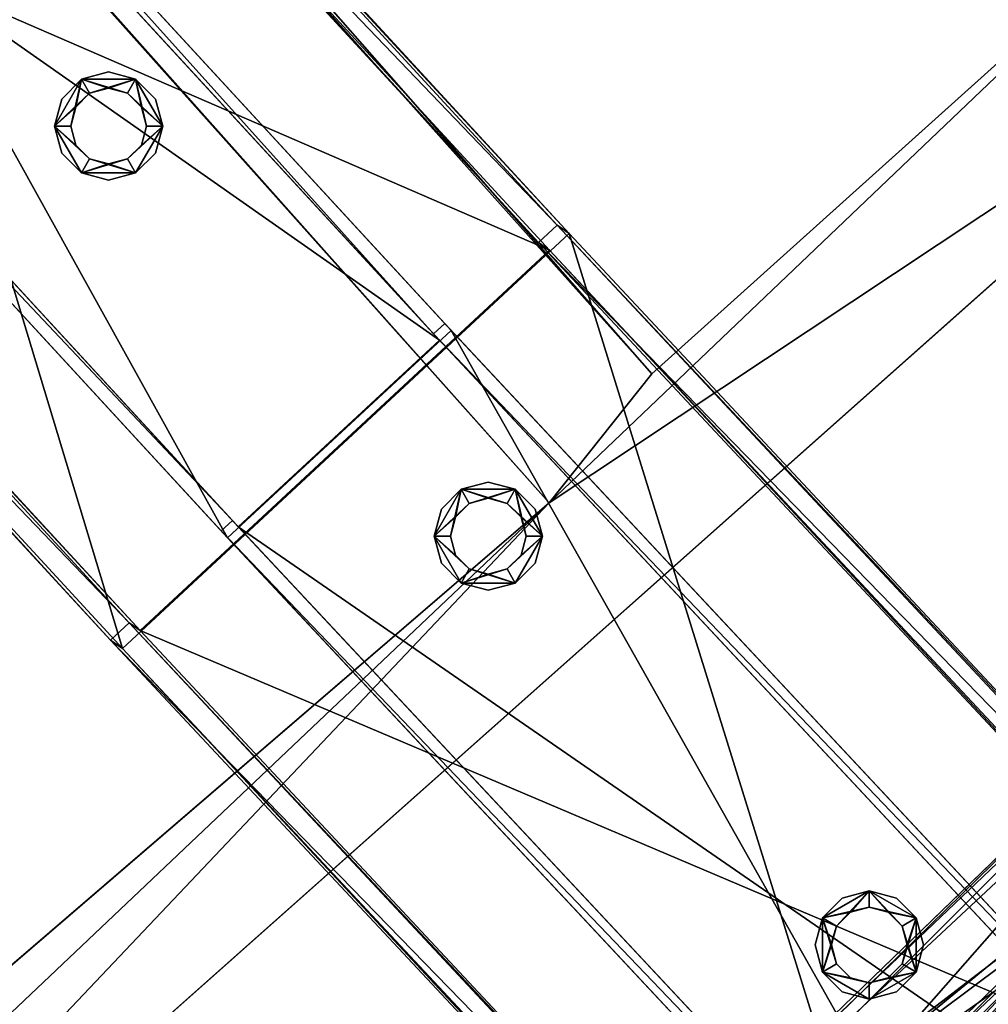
# Model space of a CAD drawing. Header units: millimetres. Extents: x 93711086 to 93775423, y 1247239064 to 1247319365.
# Tile 542 of 656: x 93732362 to 93732553, y 1247291342 to 1247291536. Entities that reach past the tile are written whole.
import ezdxf

# ---------------------------------------------------------------- set-up
doc = ezdxf.new("R2010")
doc.units = ezdxf.units.MM
for name, color, linetype in [('84861000_boltegruppe', 7, 'Continuous'), ('87214000_bybrurekkver', 7, 'Continuous'), ('BEAM', 7, 'Continuous'), ('CONCRETE_ITEM', 7, 'Continuous'), ('S84861000_boltegruppe', 7, 'Continuous')]:
    doc.layers.add(name, color=color, linetype=linetype)

# ---------------------------------------------------------------- blocks, each defined once
blk = doc.blocks.new('15e559d2-59c4-40a1-8e6d-a9da91616b05')
at = {"color": 0, "transparency": 16777216}
mesh = blk.add_polyface(dxfattribs=at)
corners = [(93732402.79, 1247290959.39, 3988.8), (93732402.79, 1247290959.39, 4305.53), (93730959.56, 1247289572.89, 3633.7), (93730959.56, 1247289572.89, 3316.97), (93720519.88, 1247305091.11, 5616.56), (93732598.17, 1247291566.31, 4023.22), (93720298.97, 1247305338.46, 5063.47), (93732619.56, 1247291542.36, 4593.19), (93720317.37, 1247305317.87, 5553.56), (93732199.19, 1247291187.37, 4322.75), (93720106.24, 1247304728.57, 5525.84), (93719899.99, 1247304959.53, 5363), (93732205.93, 1247291179.82, 4502.46), (93719903.74, 1247304955.33, 5462.84), (93720167.22, 1247305212.77, 5169.74), (93732187.34, 1247291200.64, 4007.02), (93718371.43, 1247303668.57, 4381.66), (93732466.42, 1247291440.62, 4129.5), (93732486.67, 1247291465.98, 4033.21), (93720187.47, 1247305238.13, 5073.46), (93732260.76, 1247291223.51, 4572.35), (93720161.08, 1247304772.26, 5595.73), (93719958.57, 1247304999.02, 5532.73), (93718383.28, 1247303655.3, 4697.39)]
mesh.append_faces([[corners[k] for k in face] for face in [(0, 1, 2, 0), (2, 3, 0, 2), (4, 5, 6, 4), (4, 7, 5, 4), (6, 8, 4, 6), (9, 10, 11, 9), (10, 9, 12, 10), (13, 11, 10, 13), (3, 14, 15, 3), (3, 16, 14, 3), (17, 15, 14, 17), (15, 0, 3, 15), (18, 17, 19, 18), (14, 19, 17, 14), (5, 18, 6, 5), (19, 6, 18, 19), (20, 7, 4, 20), (4, 21, 20, 4), (12, 20, 21, 12), (21, 10, 12, 21), (22, 21, 4, 22), (4, 8, 22, 4), (10, 21, 13, 10), (22, 13, 21, 22), (2, 9, 23, 2), (9, 2, 1, 9), (11, 23, 9, 11), (23, 14, 16, 23), (13, 8, 11, 13), (8, 13, 22, 8), (23, 11, 14, 23), (14, 8, 6, 14), (8, 14, 11, 8), (6, 19, 14, 6), (20, 12, 9, 20), (20, 17, 7, 20), (17, 20, 9, 17), (5, 7, 17, 5), (15, 17, 9, 15), (18, 5, 17, 18), (3, 2, 16, 3), (23, 16, 2, 23), (0, 15, 1, 0), (9, 1, 15, 9)]], dxfattribs={"color": 0})
blk = doc.blocks.new('5bbbe152-908d-476c-86af-f8c3bda7d93c')
at = {"color": 0, "transparency": 16777216}
mesh = blk.add_polyface(dxfattribs=at)
corners = [(93732552.16, 1247291230.4, 5643.09), (93732470.37, 1247291493.61, 5652.86), (93732382.45, 1247291411.95, 5654.08), (93732639.45, 1247291312.74, 5641.9), (93732637.29, 1247291314.16, 5581.96), (93732468.04, 1247291495.23, 5592.92), (93732633.65, 1247291310.73, 5582.01), (93732464.37, 1247291491.82, 5592.97), (93732635.63, 1247291309.43, 5636.96), (93732466.52, 1247291490.34, 5647.91), (93732385.92, 1247291415.49, 5649.04), (93732553.64, 1247291235.26, 5583.09), (93732380.12, 1247291413.57, 5594.15), (93732383.78, 1247291416.97, 5594.1), (93732302.66, 1247291675.69, 5664.81), (93732214.1, 1247291594.73, 5666.08), (93732300.14, 1247291677.51, 5604.89), (93732296.45, 1247291674.13, 5604.95), (93732298.76, 1247291672.47, 5659.87), (93732217.58, 1247291598.26, 5661.04), (93732215.27, 1247291599.92, 5606.11), (93732211.58, 1247291596.54, 5606.16), (93731970.08, 1247292043.07, 5691.08), (93731880.9, 1247291962.79, 5692.4), (93731967.4, 1247292045.06, 5631.17), (93731963.68, 1247292041.72, 5631.23), (93731966.14, 1247292039.89, 5686.14), (93731884.39, 1247291966.3, 5687.35), (93731881.93, 1247291968.13, 5632.44), (93731878.21, 1247291964.79, 5632.49), (93720601.83, 1247304775.64, 6654.05), (93720512.37, 1247304695.67, 6655.39), (93720599.08, 1247304777.72, 6594.15), (93720595.35, 1247304774.38, 6594.2), (93720597.87, 1247304772.48, 6649.11), (93720515.87, 1247304699.17, 6650.34), (93720513.35, 1247304701.07, 6595.43), (93720509.62, 1247304697.74, 6595.49)]
mesh.append_faces([[corners[k] for k in face] for face in [(0, 1, 2, 0), (3, 5, 1, 3), (4, 7, 5, 4), (6, 9, 7, 6), (8, 10, 9, 8), (11, 12, 13, 11), (2, 14, 15, 2), (1, 16, 14, 1), (5, 17, 16, 5), (7, 18, 17, 7), (9, 19, 18, 9), (10, 20, 19, 10), (13, 21, 20, 13), (12, 15, 21, 12), (15, 22, 23, 15), (14, 24, 22, 14), (16, 25, 24, 16), (17, 26, 25, 17), (18, 27, 26, 18), (19, 28, 27, 19), (20, 29, 28, 20), (21, 23, 29, 21), (23, 30, 31, 23), (22, 32, 30, 22), (24, 33, 32, 24), (25, 34, 33, 25), (26, 35, 34, 26), (27, 36, 35, 27), (28, 37, 36, 28), (29, 31, 37, 29)]], dxfattribs={"vtx0": -1, "color": 0})
mesh.append_faces([[corners[k] for k in face] for face in [(30, 33, 34, 30), (35, 37, 31, 35)]], dxfattribs={"vtx0": -1, "vtx2": -1, "vtx3": -1, "color": 0})
mesh.append_faces([[corners[k] for k in face] for face in [(31, 30, 34, 31), (34, 35, 31, 34)]], dxfattribs={"vtx1": -1, "vtx2": -1, "vtx3": -1, "color": 0})
mesh.append_faces([[corners[k] for k in face] for face in [(3, 4, 5, 3), (4, 6, 7, 4), (6, 8, 9, 6), (2, 1, 14, 2), (1, 5, 16, 1), (5, 7, 17, 5), (7, 9, 18, 7), (9, 10, 19, 9), (10, 13, 20, 10), (13, 12, 21, 13), (12, 2, 15, 12), (15, 14, 22, 15), (14, 16, 24, 14), (16, 17, 25, 16), (17, 18, 26, 17), (18, 19, 27, 18), (19, 20, 28, 19), (20, 21, 29, 20), (21, 15, 23, 21), (23, 22, 30, 23), (22, 24, 32, 22), (24, 25, 33, 24), (25, 26, 34, 25), (26, 27, 35, 26), (27, 28, 36, 27), (28, 29, 37, 28), (29, 23, 31, 29), (30, 32, 33, 30), (35, 36, 37, 35)]], dxfattribs={"vtx2": -1, "vtx3": -1, "color": 0})
mesh = blk.add_polyface(dxfattribs=at)
corners = [(93733951.17, 1247289804.46, 5581.33), (93733332.72, 1247290596.98, 5607.56), (93733247.34, 1247290512.67, 5608.64), (93734036.43, 1247289888.89, 5580.25), (93733331.1, 1247290597.85, 5547.58), (93734034.85, 1247289889.73, 5520.28), (93733327.54, 1247290594.33, 5547.63), (93734031.29, 1247289886.21, 5520.32), (93733329.03, 1247290593.54, 5602.6), (93734032.75, 1247289885.44, 5575.3), (93733250.76, 1247290516.25, 5603.6), (93733249.27, 1247290517.05, 5548.63), (93733954.59, 1247289808.05, 5576.29), (93733952.77, 1247289809.18, 5521.33), (93733245.72, 1247290513.53, 5548.67), (93733949.23, 1247289805.65, 5521.37), (93732983.73, 1247290953.05, 5623.11), (93732897.71, 1247290869.38, 5624.23), (93732981.93, 1247290954.1, 5563.15), (93732978.35, 1247290950.62, 5563.19), (93732979.99, 1247290949.65, 5618.16), (93732901.15, 1247290872.96, 5619.18), (93732899.5, 1247290873.92, 5564.22), (93732895.91, 1247290870.43, 5564.26), (93732810.92, 1247291132.29, 5632.01), (93732724.26, 1247291049.29, 5633.16), (93732808.94, 1247291133.53, 5572.05), (93732805.33, 1247291130.07, 5572.1), (93732807.14, 1247291128.93, 5627.06), (93732727.71, 1247291052.85, 5628.11), (93732725.89, 1247291053.98, 5573.15), (93732722.28, 1247291050.52, 5573.2), (93732639.45, 1247291312.74, 5641.9), (93732552.16, 1247291230.4, 5643.09), (93732637.29, 1247291314.16, 5581.96), (93732633.65, 1247291310.73, 5582.01), (93732635.63, 1247291309.43, 5636.96), (93732555.62, 1247291233.95, 5638.04), (93732553.64, 1247291235.26, 5583.09), (93732550, 1247291231.83, 5583.14), (93732470.37, 1247291493.61, 5652.86), (93732385.92, 1247291415.49, 5649.04), (93732383.78, 1247291416.97, 5594.1), (93732380.12, 1247291413.57, 5594.15), (93732382.45, 1247291411.95, 5654.08)]
mesh.append_faces([[corners[k] for k in face] for face in [(0, 1, 2, 0), (3, 4, 1, 3), (5, 6, 4, 5), (7, 8, 6, 7), (9, 10, 8, 9), (13, 14, 11, 13), (2, 16, 17, 2), (1, 18, 16, 1), (4, 19, 18, 4), (6, 20, 19, 6), (8, 21, 20, 8), (10, 22, 21, 10), (11, 23, 22, 11), (14, 17, 23, 14), (17, 24, 25, 17), (16, 26, 24, 16), (18, 27, 26, 18), (19, 28, 27, 19), (20, 29, 28, 20), (21, 30, 29, 21), (22, 31, 30, 22), (23, 25, 31, 23), (25, 32, 33, 25), (24, 34, 32, 24), (26, 35, 34, 26), (27, 36, 35, 27), (28, 37, 36, 28), (29, 38, 37, 29), (30, 39, 38, 30), (31, 33, 39, 31), (37, 42, 41, 37), (39, 44, 43, 39)]], dxfattribs={"vtx0": -1, "color": 0})
mesh.append_faces([[corners[k] for k in face] for face in [(11, 10, 12, 11), (2, 14, 15, 2), (2, 1, 16, 2), (1, 4, 18, 1), (4, 6, 19, 4), (6, 8, 20, 6), (8, 10, 21, 8), (10, 11, 22, 10), (11, 14, 23, 11), (14, 2, 17, 14), (17, 16, 24, 17), (16, 18, 26, 16), (18, 19, 27, 18), (19, 20, 28, 19), (20, 21, 29, 20), (21, 22, 30, 21), (22, 23, 31, 22), (23, 17, 25, 23), (25, 24, 32, 25), (24, 26, 34, 24), (26, 27, 35, 26), (27, 28, 36, 27), (28, 29, 37, 28), (29, 30, 38, 29), (30, 31, 39, 30), (31, 25, 33, 31), (33, 32, 40, 33), (36, 37, 41, 36), (37, 38, 42, 37), (38, 39, 43, 38), (39, 33, 44, 39)]], dxfattribs={"vtx2": -1, "vtx3": -1, "color": 0})
blk = doc.blocks.new('703e8e8d-7425-4597-a46e-b78dd8bb5011')
at = {"color": 0, "transparency": 16777216}
mesh = blk.add_polyface(dxfattribs=at)
corners = [(93732570.97, 1247291254.2, 4697.64), (93732573.16, 1247291256.24, 4697.64), (93732574.28, 1247291255.05, 4734.6), (93732613.73, 1247291291.92, 4734.6), (93732612.61, 1247291293.12, 4697.64), (93732614.8, 1247291295.17, 4697.64), (93732616.01, 1247291293.87, 4737.6), (93732572.18, 1247291252.9, 4737.6), (93732447.13, 1247291474.56, 4748.55), (93732403.15, 1247291433.75, 4748.56), (93732445.87, 1247291475.91, 4708.59), (93732443.67, 1247291473.87, 4708.59), (93732444.84, 1247291472.62, 4745.56), (93732405.25, 1247291435.89, 4745.56), (93732404.08, 1247291437.14, 4708.6), (93732401.88, 1247291435.1, 4708.6), (93732279.67, 1247291656.39, 4760.5), (93732235.41, 1247291615.88, 4760.53), (93732278.3, 1247291657.85, 4720.55), (93732277.35, 1247291654.48, 4757.5), (93732276.09, 1247291655.83, 4720.55), (93732237.52, 1247291618.01, 4757.53), (93732236.26, 1247291619.36, 4720.57), (93732234.04, 1247291617.34, 4720.58), (93732275.7, 1247291656.25, 4720.58), (93732277.92, 1247291658.27, 4720.58), (93732111.86, 1247291840.81, 4733.33), (93732113.3, 1247291839.26, 4773.27), (93732110.97, 1247291837.37, 4770.28), (93732109.63, 1247291838.8, 4733.33), (93732069.6, 1247291802.56, 4733.37), (93732070.94, 1247291801.12, 4770.32), (93732068.82, 1247291798.99, 4773.32), (93732067.38, 1247291800.54, 4733.37), (93732112.97, 1247291839.63, 4773.3), (93732068.39, 1247291799.47, 4773.35), (93732109.26, 1247291839.21, 4733.36), (93732111.49, 1247291841.22, 4733.36), (93732070.51, 1247291801.6, 4770.35), (93732110.63, 1247291837.74, 4770.31), (93732066.91, 1247291801.06, 4733.41), (93732069.14, 1247291803.07, 4733.41), (93731947.83, 1247292022.96, 4786.71), (93731903.15, 1247291982.91, 4786.77), (93731946.31, 1247292024.58, 4746.77), (93731945.48, 1247292021.08, 4783.72), (93731944.08, 1247292022.58, 4746.77), (93731905.27, 1247291985.03, 4783.77), (93731903.87, 1247291986.54, 4746.83), (93731901.64, 1247291984.53, 4746.83), (93731943.71, 1247292023, 4746.8), (93731945.94, 1247292025, 4746.8), (93731573.75, 1247292352.22, 4814.98), (93731618.58, 1247292392.1, 4814.91), (93731618.25, 1247292392.47, 4814.93), (93731573.37, 1247292352.65, 4815.01), (93731617.01, 1247292393.79, 4774.97), (93731616.66, 1247292394.18, 4775), (93731614.77, 1247292391.79, 4774.98), (93731614.42, 1247292392.19, 4775.01), (93731616.22, 1247292390.23, 4811.91), (93731615.88, 1247292390.61, 4811.94), (93731575.88, 1247292354.34, 4811.98), (93731575.5, 1247292354.77, 4812.01), (93731574.43, 1247292355.9, 4775.04), (93731574.03, 1247292356.34, 4775.08), (93731572.19, 1247292353.9, 4775.05), (93731571.79, 1247292354.35, 4775.08), (93731290.22, 1247292762.12, 4843.74), (93731245.35, 1247292722.29, 4843.82), (93731288.64, 1247292763.82, 4803.81), (93731286.39, 1247292761.83, 4803.81), (93731287.86, 1247292760.25, 4840.75), (93731247.47, 1247292724.41, 4840.82), (93731246.01, 1247292725.99, 4803.89), (93731243.76, 1247292724, 4803.89)]
mesh.append_faces([[corners[k] for k in face] for face in [(7, 8, 9, 7), (6, 10, 8, 6), (5, 11, 10, 5), (4, 12, 11, 4), (3, 13, 12, 3), (2, 14, 13, 2), (1, 15, 14, 1), (0, 9, 15, 0), (9, 16, 17, 9), (8, 18, 16, 8), (11, 19, 20, 11), (12, 21, 19, 12), (13, 22, 21, 13), (14, 23, 22, 14), (15, 17, 23, 15), (21, 30, 31, 21), (23, 32, 33, 23), (35, 42, 43, 35), (39, 47, 45, 39), (41, 49, 48, 41), (55, 68, 69, 55), (54, 70, 68, 54), (57, 71, 70, 57), (59, 72, 71, 59), (61, 73, 72, 61), (63, 74, 73, 63), (65, 75, 74, 65), (67, 69, 75, 67)]], dxfattribs={"vtx0": -1, "color": 0})
mesh.append_faces([[corners[k] for k in face] for face in [(24, 18, 11, 24), (36, 26, 24, 36), (38, 28, 21, 38), (40, 30, 23, 40), (44, 34, 26, 44), (48, 38, 30, 48), (43, 40, 32, 43), (50, 44, 36, 50), (53, 44, 56, 53), (59, 56, 50, 59), (63, 60, 47, 63), (65, 62, 48, 65), (67, 64, 49, 67)]], dxfattribs={"vtx0": -1, "vtx1": -1, "vtx2": -1, "vtx3": -1, "color": 0})
mesh.append_faces([[corners[k] for k in face] for face in [(7, 1, 2, 7), (3, 5, 6, 3), (32, 16, 27, 32), (36, 28, 39, 36), (52, 42, 53, 52), (66, 43, 52, 66), (68, 71, 72, 68), (73, 75, 69, 73)]], dxfattribs={"vtx0": -1, "vtx2": -1, "vtx3": -1, "color": 0})
mesh.append_faces([[corners[k] for k in face] for face in [(6, 7, 2, 6), (2, 3, 6, 2), (25, 26, 16, 25), (19, 28, 24, 19), (27, 34, 32, 27), (39, 45, 36, 39), (53, 54, 52, 53), (56, 57, 53, 56), (60, 61, 58, 60), (58, 50, 45, 58), (45, 60, 58, 45), (52, 55, 66, 52), (69, 68, 72, 69), (72, 73, 69, 72)]], dxfattribs={"vtx1": -1, "vtx2": -1, "vtx3": -1, "color": 0})
mesh.append_faces([[corners[k] for k in face] for face in [(7, 0, 1, 7), (3, 4, 5, 3), (7, 6, 8, 7), (6, 5, 10, 6), (5, 4, 11, 5), (4, 3, 12, 4), (3, 2, 13, 3), (2, 1, 14, 2), (1, 0, 15, 1), (0, 7, 9, 0), (9, 8, 16, 9), (8, 10, 18, 8), (11, 12, 19, 11), (12, 13, 21, 12), (13, 14, 22, 13), (14, 15, 23, 14), (15, 9, 17, 15), (24, 25, 18, 24), (18, 10, 11, 18), (11, 20, 24, 11), (26, 27, 16, 26), (16, 18, 25, 16), (28, 29, 24, 28), (24, 20, 19, 24), (21, 22, 30, 21), (23, 17, 32, 23), (34, 35, 32, 34), (32, 17, 16, 32), (36, 37, 26, 36), (26, 25, 24, 26), (24, 29, 36, 24), (38, 39, 28, 38), (28, 19, 21, 28), (21, 31, 38, 21), (40, 41, 30, 40), (30, 22, 23, 30), (23, 33, 40, 23), (35, 34, 42, 35), (44, 42, 34, 44), (34, 27, 26, 34), (26, 37, 44, 26), (45, 46, 36, 45), (36, 29, 28, 36), (39, 38, 47, 39), (48, 47, 38, 48), (38, 31, 30, 38), (30, 41, 48, 30), (41, 40, 49, 41), (43, 49, 40, 43), (40, 33, 32, 40), (32, 35, 43, 32), (50, 51, 44, 50), (44, 37, 36, 44), (36, 46, 50, 36), (54, 55, 52, 54), (52, 43, 42, 52), (57, 54, 53, 57), (53, 42, 44, 53), (44, 51, 56, 44), (59, 57, 56, 59), (56, 51, 50, 56), (50, 58, 59, 50), (61, 59, 58, 61), (50, 46, 45, 50), (63, 61, 60, 63), (60, 45, 47, 60), (47, 62, 63, 47), (65, 63, 62, 65), (62, 47, 48, 62), (48, 64, 65, 48), (67, 65, 64, 67), (64, 48, 49, 64), (49, 66, 67, 49), (55, 67, 66, 55), (66, 49, 43, 66), (55, 54, 68, 55), (54, 57, 70, 54), (57, 59, 71, 57), (59, 61, 72, 59), (61, 63, 73, 61), (63, 65, 74, 63), (65, 67, 75, 65), (67, 55, 69, 67), (68, 70, 71, 68), (73, 74, 75, 73)]], dxfattribs={"vtx2": -1, "vtx3": -1, "color": 0})
blk = doc.blocks.new('2516f9f1-2e29-4983-b6f6-7f4acbf87e85')
at = {"color": 0, "transparency": 16777216}
mesh = blk.add_polyface(dxfattribs=at)
corners = [(93732529.45, 1247291346.14, 4742.34), (93732525.72, 1247291347.14, 4742.34), (93732525.72, 1247291347.14, 5642.34), (93732529.45, 1247291346.14, 5642.34), (93732523, 1247291349.86, 4742.34), (93732523, 1247291349.86, 5642.34), (93732522, 1247291353.59, 4742.34), (93732522, 1247291353.59, 5642.34), (93732523, 1247291357.31, 4742.34), (93732523, 1247291357.31, 5642.34), (93732525.72, 1247291360.04, 4742.34), (93732525.72, 1247291360.04, 5642.34), (93732529.45, 1247291361.04, 4742.34), (93732529.45, 1247291361.04, 5642.34), (93732533.17, 1247291360.04, 4742.34), (93732533.17, 1247291360.04, 5642.34), (93732535.9, 1247291357.31, 4742.34), (93732535.9, 1247291357.31, 5642.34), (93732536.9, 1247291353.59, 4742.34), (93732536.9, 1247291353.59, 5642.34), (93732535.9, 1247291349.86, 4742.34), (93732535.9, 1247291349.86, 5642.34), (93732533.17, 1247291347.14, 4742.34), (93732533.17, 1247291347.14, 5642.34), (93732529.45, 1247291342.94, 4742.34), (93732534.77, 1247291344.37, 4742.34), (93732534.77, 1247291344.37, 5642.34), (93732529.45, 1247291342.94, 5642.34), (93732538.67, 1247291348.26, 4742.34), (93732538.67, 1247291348.26, 5642.34), (93732540.1, 1247291353.59, 4742.34), (93732540.1, 1247291353.59, 5642.34), (93732538.67, 1247291358.91, 4742.34), (93732538.67, 1247291358.91, 5642.34), (93732534.77, 1247291362.81, 4742.34), (93732534.77, 1247291362.81, 5642.34), (93732529.45, 1247291364.24, 4742.34), (93732529.45, 1247291364.24, 5642.34), (93732524.12, 1247291362.81, 4742.34), (93732524.12, 1247291362.81, 5642.34), (93732520.23, 1247291358.91, 4742.34), (93732520.23, 1247291358.91, 5642.34), (93732518.8, 1247291353.59, 4742.34), (93732518.8, 1247291353.59, 5642.34), (93732520.23, 1247291348.26, 4742.34), (93732520.23, 1247291348.26, 5642.34), (93732524.12, 1247291344.37, 4742.34), (93732524.12, 1247291344.37, 5642.34)]
mesh.append_faces([[corners[k] for k in face] for face in [(0, 2, 3, 0), (1, 5, 2, 1), (4, 7, 5, 4), (6, 9, 7, 6), (8, 11, 9, 8), (10, 13, 11, 10), (12, 15, 13, 12), (14, 17, 15, 14), (16, 19, 17, 16), (18, 21, 19, 18), (20, 23, 21, 20), (22, 3, 23, 22), (24, 26, 27, 24), (25, 29, 26, 25), (28, 31, 29, 28), (30, 33, 31, 30), (32, 35, 33, 32), (34, 37, 35, 34), (36, 39, 37, 36), (38, 41, 39, 38), (40, 43, 41, 40), (42, 45, 43, 42), (44, 47, 45, 44), (46, 27, 47, 46)]], dxfattribs={"vtx0": -1, "color": 0})
mesh.append_faces([[corners[k] for k in face] for face in [(27, 29, 3, 27), (17, 29, 33, 17), (45, 27, 3, 45), (13, 33, 37, 13), (41, 45, 5, 41), (9, 37, 41, 9), (24, 44, 0, 24), (8, 44, 40, 8), (28, 24, 0, 28), (12, 40, 36, 12), (32, 28, 20, 32), (16, 36, 32, 16)]], dxfattribs={"vtx0": -1, "vtx1": -1, "vtx2": -1, "vtx3": -1, "color": 0})
mesh.append_faces([[corners[k] for k in face] for face in [(29, 21, 23, 29), (29, 23, 3, 29), (45, 3, 2, 45), (45, 2, 5, 45), (41, 5, 7, 41), (41, 7, 9, 41), (44, 4, 1, 44), (44, 1, 0, 44), (28, 0, 22, 28), (28, 22, 20, 28), (32, 20, 18, 32), (32, 18, 16, 32)]], dxfattribs={"vtx0": -1, "vtx2": -1, "vtx3": -1, "color": 0})
mesh.append_faces([[corners[k] for k in face] for face in [(19, 21, 29, 19), (17, 19, 29, 17), (15, 17, 33, 15), (13, 15, 33, 13), (11, 13, 37, 11), (9, 11, 37, 9), (6, 4, 44, 6), (8, 6, 44, 8), (10, 8, 40, 10), (12, 10, 40, 12), (14, 12, 36, 14), (16, 14, 36, 16)]], dxfattribs={"vtx1": -1, "vtx2": -1, "vtx3": -1, "color": 0})
mesh.append_faces([[corners[k] for k in face] for face in [(0, 1, 2, 0), (1, 4, 5, 1), (4, 6, 7, 4), (6, 8, 9, 6), (8, 10, 11, 8), (10, 12, 13, 10), (12, 14, 15, 12), (14, 16, 17, 14), (16, 18, 19, 16), (18, 20, 21, 18), (20, 22, 23, 20), (22, 0, 3, 22), (24, 25, 26, 24), (25, 28, 29, 25), (28, 30, 31, 28), (30, 32, 33, 30), (32, 34, 35, 32), (34, 36, 37, 34), (36, 38, 39, 36), (38, 40, 41, 38), (40, 42, 43, 40), (42, 44, 45, 42), (44, 46, 47, 44), (46, 24, 27, 46), (29, 31, 33, 29), (33, 35, 37, 33), (37, 39, 41, 37), (41, 43, 45, 41), (45, 47, 27, 45), (27, 26, 29, 27), (44, 42, 40, 44), (40, 38, 36, 40), (36, 34, 32, 36), (32, 30, 28, 32), (28, 25, 24, 28), (24, 46, 44, 24)]], dxfattribs={"vtx2": -1, "vtx3": -1, "color": 0})
blk = doc.blocks.new('d431114e-6e85-41be-be60-9f25f2dc8895')
at = {"color": 0, "transparency": 16777216}
mesh = blk.add_polyface(dxfattribs=at)
corners = [(93732454.45, 1247291426.6, 4747.29), (93732450.72, 1247291427.6, 4747.29), (93732450.72, 1247291427.6, 5647.29), (93732454.45, 1247291426.6, 5647.29), (93732448, 1247291430.33, 4747.29), (93732448, 1247291430.33, 5647.29), (93732447, 1247291434.05, 4747.29), (93732447, 1247291434.05, 5647.29), (93732448, 1247291437.78, 4747.29), (93732448, 1247291437.78, 5647.29), (93732450.72, 1247291440.5, 4747.29), (93732450.72, 1247291440.5, 5647.29), (93732454.45, 1247291441.5, 4747.29), (93732454.45, 1247291441.5, 5647.29), (93732458.17, 1247291440.5, 4747.29), (93732458.17, 1247291440.5, 5647.29), (93732460.9, 1247291437.78, 4747.29), (93732460.9, 1247291437.78, 5647.29), (93732461.9, 1247291434.05, 4747.29), (93732461.9, 1247291434.05, 5647.29), (93732460.9, 1247291430.33, 4747.29), (93732460.9, 1247291430.33, 5647.29), (93732458.17, 1247291427.6, 4747.29), (93732458.17, 1247291427.6, 5647.29), (93732454.45, 1247291423.4, 4747.29), (93732459.77, 1247291424.83, 4747.29), (93732459.77, 1247291424.83, 5647.29), (93732454.45, 1247291423.4, 5647.29), (93732463.67, 1247291428.73, 4747.29), (93732463.67, 1247291428.73, 5647.29), (93732465.1, 1247291434.05, 4747.29), (93732465.1, 1247291434.05, 5647.29), (93732463.67, 1247291439.38, 4747.29), (93732463.67, 1247291439.38, 5647.29), (93732459.77, 1247291443.28, 4747.29), (93732459.77, 1247291443.28, 5647.29), (93732454.45, 1247291444.7, 4747.29), (93732454.45, 1247291444.7, 5647.29), (93732449.12, 1247291443.28, 4747.29), (93732449.12, 1247291443.28, 5647.29), (93732445.22, 1247291439.38, 4747.29), (93732445.22, 1247291439.38, 5647.29), (93732443.8, 1247291434.05, 4747.29), (93732443.8, 1247291434.05, 5647.29), (93732445.22, 1247291428.73, 4747.29), (93732445.22, 1247291428.73, 5647.29), (93732449.12, 1247291424.83, 4747.29), (93732449.12, 1247291424.83, 5647.29)]
mesh.append_faces([[corners[k] for k in face] for face in [(0, 2, 3, 0), (1, 5, 2, 1), (4, 7, 5, 4), (6, 9, 7, 6), (8, 11, 9, 8), (10, 13, 11, 10), (12, 15, 13, 12), (14, 17, 15, 14), (16, 19, 17, 16), (18, 21, 19, 18), (20, 23, 21, 20), (22, 3, 23, 22), (24, 26, 27, 24), (25, 29, 26, 25), (28, 31, 29, 28), (30, 33, 31, 30), (32, 35, 33, 32), (34, 37, 35, 34), (36, 39, 37, 36), (38, 41, 39, 38), (40, 43, 41, 40), (42, 45, 43, 42), (44, 47, 45, 44), (46, 27, 47, 46)]], dxfattribs={"vtx0": -1, "color": 0})
mesh.append_faces([[corners[k] for k in face] for face in [(26, 31, 23, 26), (15, 31, 35, 15), (47, 26, 23, 47), (11, 35, 39, 11), (43, 47, 2, 43), (7, 39, 43, 7), (46, 42, 1, 46), (10, 42, 38, 10), (25, 46, 1, 25), (14, 38, 34, 14), (30, 25, 22, 30), (18, 34, 30, 18)]], dxfattribs={"vtx0": -1, "vtx1": -1, "vtx2": -1, "vtx3": -1, "color": 0})
mesh.append_faces([[corners[k] for k in face] for face in [(31, 19, 21, 31), (31, 21, 23, 31), (47, 23, 3, 47), (47, 3, 2, 47), (43, 2, 5, 43), (43, 5, 7, 43), (42, 6, 4, 42), (42, 4, 1, 42), (25, 1, 0, 25), (25, 0, 22, 25), (30, 22, 20, 30), (30, 20, 18, 30)]], dxfattribs={"vtx0": -1, "vtx2": -1, "vtx3": -1, "color": 0})
mesh.append_faces([[corners[k] for k in face] for face in [(17, 19, 31, 17), (15, 17, 31, 15), (13, 15, 35, 13), (11, 13, 35, 11), (9, 11, 39, 9), (7, 9, 39, 7), (8, 6, 42, 8), (10, 8, 42, 10), (12, 10, 38, 12), (14, 12, 38, 14), (16, 14, 34, 16), (18, 16, 34, 18)]], dxfattribs={"vtx1": -1, "vtx2": -1, "vtx3": -1, "color": 0})
mesh.append_faces([[corners[k] for k in face] for face in [(0, 1, 2, 0), (1, 4, 5, 1), (4, 6, 7, 4), (6, 8, 9, 6), (8, 10, 11, 8), (10, 12, 13, 10), (12, 14, 15, 12), (14, 16, 17, 14), (16, 18, 19, 16), (18, 20, 21, 18), (20, 22, 23, 20), (22, 0, 3, 22), (24, 25, 26, 24), (25, 28, 29, 25), (28, 30, 31, 28), (30, 32, 33, 30), (32, 34, 35, 32), (34, 36, 37, 34), (36, 38, 39, 36), (38, 40, 41, 38), (40, 42, 43, 40), (42, 44, 45, 42), (44, 46, 47, 44), (46, 24, 27, 46), (31, 33, 35, 31), (35, 37, 39, 35), (39, 41, 43, 39), (43, 45, 47, 43), (47, 27, 26, 47), (26, 29, 31, 26), (42, 40, 38, 42), (38, 36, 34, 38), (34, 32, 30, 34), (30, 28, 25, 30), (25, 24, 46, 25), (46, 44, 42, 46)]], dxfattribs={"vtx2": -1, "vtx3": -1, "color": 0})
blk = doc.blocks.new('1e521b72-7cbe-40d1-b2b0-8979a4328a87')
at = {"color": 0, "transparency": 16777216}
mesh = blk.add_polyface(dxfattribs=at)
corners = [(93732379.72, 1247291507.31, 4752.44), (93732375.99, 1247291508.31, 4752.44), (93732375.99, 1247291508.31, 5652.44), (93732379.72, 1247291507.31, 5652.44), (93732373.27, 1247291511.03, 4752.44), (93732373.27, 1247291511.03, 5652.44), (93732372.27, 1247291514.76, 4752.44), (93732372.27, 1247291514.76, 5652.44), (93732373.27, 1247291518.48, 4752.44), (93732373.27, 1247291518.48, 5652.44), (93732375.99, 1247291521.21, 4752.44), (93732375.99, 1247291521.21, 5652.44), (93732379.72, 1247291522.21, 4752.44), (93732379.72, 1247291522.21, 5652.44), (93732383.44, 1247291521.21, 4752.44), (93732383.44, 1247291521.21, 5652.44), (93732386.17, 1247291518.48, 4752.44), (93732386.17, 1247291518.48, 5652.44), (93732387.17, 1247291514.76, 4752.44), (93732387.17, 1247291514.76, 5652.44), (93732386.17, 1247291511.03, 4752.44), (93732386.17, 1247291511.03, 5652.44), (93732383.44, 1247291508.31, 4752.44), (93732383.44, 1247291508.31, 5652.44), (93732379.72, 1247291504.11, 4752.44), (93732385.04, 1247291505.53, 4752.44), (93732385.04, 1247291505.53, 5652.44), (93732379.72, 1247291504.11, 5652.44), (93732388.94, 1247291509.43, 4752.44), (93732388.94, 1247291509.43, 5652.44), (93732390.37, 1247291514.76, 4752.44), (93732390.37, 1247291514.76, 5652.44), (93732388.94, 1247291520.08, 4752.44), (93732388.94, 1247291520.08, 5652.44), (93732385.04, 1247291523.98, 4752.44), (93732385.04, 1247291523.98, 5652.44), (93732379.72, 1247291525.41, 4752.44), (93732379.72, 1247291525.41, 5652.44), (93732374.39, 1247291523.98, 4752.44), (93732374.39, 1247291523.98, 5652.44), (93732370.5, 1247291520.08, 4752.44), (93732370.5, 1247291520.08, 5652.44), (93732369.07, 1247291514.76, 4752.44), (93732369.07, 1247291514.76, 5652.44), (93732370.5, 1247291509.43, 4752.44), (93732370.5, 1247291509.43, 5652.44), (93732374.39, 1247291505.53, 4752.44), (93732374.39, 1247291505.53, 5652.44)]
mesh.append_faces([[corners[k] for k in face] for face in [(0, 2, 3, 0), (1, 5, 2, 1), (4, 7, 5, 4), (6, 9, 7, 6), (8, 11, 9, 8), (10, 13, 11, 10), (12, 15, 13, 12), (14, 17, 15, 14), (16, 19, 17, 16), (18, 21, 19, 18), (20, 23, 21, 20), (22, 3, 23, 22), (24, 26, 27, 24), (25, 29, 26, 25), (28, 31, 29, 28), (30, 33, 31, 30), (32, 35, 33, 32), (34, 37, 35, 34), (36, 39, 37, 36), (38, 41, 39, 38), (40, 43, 41, 40), (42, 45, 43, 42), (44, 47, 45, 44), (46, 27, 47, 46)]], dxfattribs={"vtx0": -1, "color": 0})
mesh.append_faces([[corners[k] for k in face] for face in [(26, 31, 23, 26), (15, 31, 35, 15), (47, 26, 23, 47), (11, 35, 39, 11), (43, 47, 2, 43), (7, 39, 43, 7), (46, 42, 1, 46), (10, 42, 38, 10), (25, 46, 1, 25), (14, 38, 34, 14), (30, 25, 22, 30), (18, 34, 30, 18)]], dxfattribs={"vtx0": -1, "vtx1": -1, "vtx2": -1, "vtx3": -1, "color": 0})
mesh.append_faces([[corners[k] for k in face] for face in [(31, 19, 21, 31), (31, 21, 23, 31), (47, 23, 3, 47), (47, 3, 2, 47), (43, 2, 5, 43), (43, 5, 7, 43), (42, 6, 4, 42), (42, 4, 1, 42), (25, 1, 0, 25), (25, 0, 22, 25), (30, 22, 20, 30), (30, 20, 18, 30)]], dxfattribs={"vtx0": -1, "vtx2": -1, "vtx3": -1, "color": 0})
mesh.append_faces([[corners[k] for k in face] for face in [(17, 19, 31, 17), (15, 17, 31, 15), (13, 15, 35, 13), (11, 13, 35, 11), (9, 11, 39, 9), (7, 9, 39, 7), (8, 6, 42, 8), (10, 8, 42, 10), (12, 10, 38, 12), (14, 12, 38, 14), (16, 14, 34, 16), (18, 16, 34, 18)]], dxfattribs={"vtx1": -1, "vtx2": -1, "vtx3": -1, "color": 0})
mesh.append_faces([[corners[k] for k in face] for face in [(0, 1, 2, 0), (1, 4, 5, 1), (4, 6, 7, 4), (6, 8, 9, 6), (8, 10, 11, 8), (10, 12, 13, 10), (12, 14, 15, 12), (14, 16, 17, 14), (16, 18, 19, 16), (18, 20, 21, 18), (20, 22, 23, 20), (22, 0, 3, 22), (24, 25, 26, 24), (25, 28, 29, 25), (28, 30, 31, 28), (30, 32, 33, 30), (32, 34, 35, 32), (34, 36, 37, 34), (36, 38, 39, 36), (38, 40, 41, 38), (40, 42, 43, 40), (42, 44, 45, 42), (44, 46, 47, 44), (46, 24, 27, 46), (31, 33, 35, 31), (35, 37, 39, 35), (39, 41, 43, 39), (43, 45, 47, 43), (47, 27, 26, 47), (26, 29, 31, 26), (42, 40, 38, 42), (38, 36, 34, 38), (34, 32, 30, 34), (30, 28, 25, 30), (25, 24, 46, 25), (46, 44, 42, 46)]], dxfattribs={"vtx2": -1, "vtx3": -1, "color": 0})
blk = doc.blocks.new('9dc66b44-7e76-423f-aaf9-cedd64790c8a')
at = {"color": 0, "transparency": 16777216}
mesh = blk.add_polyface(dxfattribs=at)
corners = [(93732454.41, 1247291274.02, 4251.86), (93732598.26, 1247291412.97, 4251.86), (93732598.26, 1247291412.97, 4241.86), (93732454.41, 1247291274.02, 4241.86), (93732486.73, 1247291276.18, 4251.86), (93732486.73, 1247291276.18, 4241.86), (93732489.53, 1247291280.84, 4241.86), (93732489.53, 1247291280.84, 4251.86), (93732486.64, 1247291270.75, 4251.86), (93732486.64, 1247291270.75, 4241.86), (93732507.01, 1247291275.83, 4251.86), (93732507.01, 1247291275.83, 4241.86), (93732506.92, 1247291270.39, 4241.86), (93732506.92, 1247291270.39, 4251.86), (93732504.38, 1247291280.58, 4251.86), (93732504.38, 1247291280.58, 4241.86), (93732499.72, 1247291283.38, 4251.86), (93732499.72, 1247291283.38, 4241.86), (93732494.28, 1247291283.48, 4251.86), (93732494.28, 1247291283.48, 4241.86), (93732561.07, 1247291307.53, 4251.86), (93732573.88, 1247291316.51, 4251.86), (93732551.66, 1247291295.04, 4251.86), (93732546.56, 1247291280.25, 4251.86), (93732546.29, 1247291264.61, 4251.86), (93732590.23, 1247291378.1, 4241.86), (93732546.56, 1247291280.25, 4241.86), (93732546.29, 1247291264.61, 4241.86), (93732551.66, 1247291295.04, 4241.86), (93732561.07, 1247291307.53, 4241.86), (93732587.43, 1247291373.44, 4241.86), (93732587.34, 1247291368.01, 4241.86), (93732573.88, 1247291316.51, 4241.86)]
mesh.append_faces([[corners[k] for k in face] for face in [(0, 2, 3, 0), (4, 6, 7, 4), (8, 5, 4, 8), (10, 12, 13, 10), (14, 11, 10, 14), (16, 15, 14, 16), (18, 17, 16, 18), (7, 19, 18, 7)]], dxfattribs={"vtx0": -1, "color": 0})
mesh.append_faces([[corners[k] for k in face] for face in [(20, 0, 18, 20), (19, 3, 25, 19), (15, 31, 32, 15)]], dxfattribs={"vtx0": -1, "vtx1": -1, "vtx2": -1, "vtx3": -1, "color": 0})
mesh.append_faces([[corners[k] for k in face] for face in [(0, 20, 21, 0), (0, 7, 18, 0), (22, 18, 16, 22), (24, 16, 14, 24), (15, 30, 31, 15)]], dxfattribs={"vtx0": -1, "vtx2": -1, "vtx3": -1, "color": 0})
mesh.append_faces([[corners[k] for k in face] for face in [(4, 7, 0, 4), (8, 4, 0, 8), (22, 20, 18, 22), (23, 22, 16, 23), (24, 23, 16, 24), (5, 9, 3, 5), (6, 5, 3, 6), (19, 6, 3, 19), (3, 2, 25, 3), (17, 19, 25, 17), (26, 27, 15, 26), (15, 17, 25, 15), (28, 26, 15, 28), (29, 28, 15, 29)]], dxfattribs={"vtx1": -1, "vtx2": -1, "vtx3": -1, "color": 0})
mesh.append_faces([[corners[k] for k in face] for face in [(0, 1, 2, 0), (4, 5, 6, 4), (8, 9, 5, 8), (10, 11, 12, 10), (14, 15, 11, 14), (16, 17, 15, 16), (18, 19, 17, 18), (7, 6, 19, 7)]], dxfattribs={"vtx2": -1, "vtx3": -1, "color": 0})
mesh = blk.add_polyface(dxfattribs=at)
corners = [(93732551.66, 1247291295.04, 4251.86), (93732551.66, 1247291295.04, 4241.86), (93732561.07, 1247291307.53, 4241.86), (93732561.07, 1247291307.53, 4251.86), (93732546.56, 1247291280.25, 4251.86), (93732546.56, 1247291280.25, 4241.86), (93732546.29, 1247291264.61, 4251.86), (93732588.84, 1247291321.08, 4251.86), (93732588.84, 1247291321.08, 4241.86), (93732604.48, 1247291320.81, 4241.86), (93732604.48, 1247291320.81, 4251.86), (93732573.88, 1247291316.51, 4251.86), (93732573.88, 1247291316.51, 4241.86), (93732587.43, 1247291373.44, 4251.86), (93732587.43, 1247291373.44, 4241.86), (93732590.23, 1247291378.1, 4241.86), (93732590.23, 1247291378.1, 4251.86), (93732587.34, 1247291368.01, 4251.86), (93732587.34, 1247291368.01, 4241.86), (93732589.97, 1247291363.25, 4251.86), (93732589.97, 1247291363.25, 4241.86), (93732594.63, 1247291360.46, 4251.86), (93732594.63, 1247291360.46, 4241.86), (93732600.07, 1247291360.36, 4251.86), (93732594.98, 1247291380.74, 4251.86), (93732594.98, 1247291380.74, 4241.86), (93732600.42, 1247291380.64, 4241.86), (93732600.42, 1247291380.64, 4251.86), (93732598.26, 1247291412.97, 4251.86), (93732454.41, 1247291274.02, 4251.86), (93732598.26, 1247291412.97, 4241.86), (93732504.38, 1247291280.58, 4241.86)]
mesh.append_faces([[corners[k] for k in face] for face in [(0, 2, 3, 0), (4, 1, 0, 4), (6, 5, 4, 6), (7, 9, 10, 7), (11, 8, 7, 11), (3, 12, 11, 3), (13, 15, 16, 13), (17, 14, 13, 17), (19, 18, 17, 19), (21, 20, 19, 21), (23, 22, 21, 23), (24, 26, 27, 24), (16, 25, 24, 16)]], dxfattribs={"vtx0": -1, "color": 0})
mesh.append_faces([[corners[k] for k in face] for face in [(19, 29, 11, 19)]], dxfattribs={"vtx0": -1, "vtx1": -1, "vtx2": -1, "vtx3": -1, "color": 0})
mesh.append_faces([[corners[k] for k in face] for face in [(28, 16, 24, 28), (19, 11, 7, 19), (19, 7, 10, 19), (30, 25, 15, 30), (31, 15, 14, 31), (18, 9, 8, 18), (18, 8, 12, 18)]], dxfattribs={"vtx0": -1, "vtx2": -1, "vtx3": -1, "color": 0})
mesh.append_faces([[corners[k] for k in face] for face in [(28, 29, 16, 28), (13, 16, 29, 13), (17, 13, 29, 17), (19, 17, 29, 19), (18, 20, 9, 18), (12, 2, 31, 12)]], dxfattribs={"vtx1": -1, "vtx2": -1, "vtx3": -1, "color": 0})
mesh.append_faces([[corners[k] for k in face] for face in [(0, 1, 2, 0), (4, 5, 1, 4), (7, 8, 9, 7), (11, 12, 8, 11), (3, 2, 12, 3), (13, 14, 15, 13), (17, 18, 14, 17), (19, 20, 18, 19), (21, 22, 20, 21), (24, 25, 26, 24), (16, 15, 25, 16)]], dxfattribs={"vtx2": -1, "vtx3": -1, "color": 0})
blk = doc.blocks.new('db8c8515-ee10-45e4-b4bd-8a2668b7da9b')
at = {"color": 0, "transparency": 16777216}
mesh = blk.add_polyface(dxfattribs=at)
corners = [(93732465.19, 1247291284.45, 4635.79), (93732587.47, 1247291402.55, 4635.79), (93732587.47, 1247291402.55, 4610.79), (93732465.19, 1247291284.45, 4610.79), (93732461.86, 1247291279.64, 4635.79), (93732461.86, 1247291279.64, 4610.79), (93732460.62, 1247291273.92, 4635.79), (93732460.62, 1247291273.92, 4610.79), (93732505.46, 1247291281.62, 4635.79), (93732505.46, 1247291281.62, 4610.79), (93732508.47, 1247291276.19, 4610.79), (93732508.47, 1247291276.19, 4635.79), (93732500.13, 1247291284.82, 4635.79), (93732500.13, 1247291284.82, 4610.79), (93732493.92, 1247291284.93, 4635.79), (93732493.92, 1247291284.93, 4610.79), (93732488.49, 1247291281.92, 4635.79), (93732488.49, 1247291281.92, 4610.79), (93732485.29, 1247291276.59, 4635.79), (93732485.29, 1247291276.59, 4610.79), (93732585.88, 1247291367.65, 4635.79), (93732485.18, 1247291270.38, 4635.79), (93732585.99, 1247291373.86, 4635.79), (93732589.19, 1247291379.18, 4635.79), (93732598.15, 1247291406.76, 4635.79), (93732585.88, 1247291367.65, 4610.79), (93732592.39, 1247291405.72, 4610.79), (93732508.36, 1247291269.98, 4610.79), (93732505.16, 1247291264.66, 4610.79), (93732589.19, 1247291379.18, 4610.79)]
mesh.append_faces([[corners[k] for k in face] for face in [(0, 2, 3, 0), (4, 3, 5, 4), (6, 5, 7, 6), (8, 10, 11, 8), (12, 9, 8, 12), (14, 13, 12, 14), (16, 15, 14, 16), (18, 17, 16, 18)]], dxfattribs={"vtx0": -1, "color": 0})
mesh.append_faces([[corners[k] for k in face] for face in [(24, 4, 16, 24), (7, 3, 26, 7), (7, 26, 29, 7), (7, 29, 17, 7)]], dxfattribs={"vtx0": -1, "vtx1": -1, "vtx2": -1, "vtx3": -1, "color": 0})
mesh.append_faces([[corners[k] for k in face] for face in [(4, 21, 18, 4), (16, 20, 22, 16), (4, 18, 16, 4), (16, 22, 23, 16), (7, 17, 19, 7)]], dxfattribs={"vtx0": -1, "vtx2": -1, "vtx3": -1, "color": 0})
mesh.append_faces([[corners[k] for k in face] for face in [(8, 11, 20, 8), (12, 8, 20, 12), (14, 12, 20, 14), (16, 14, 20, 16), (10, 9, 25, 10), (27, 10, 25, 27), (28, 27, 25, 28)]], dxfattribs={"vtx1": -1, "vtx2": -1, "vtx3": -1, "color": 0})
mesh.append_faces([[corners[k] for k in face] for face in [(0, 1, 2, 0), (4, 0, 3, 4), (6, 4, 5, 6), (8, 9, 10, 8), (12, 13, 9, 12), (14, 15, 13, 14), (16, 17, 15, 16), (18, 19, 17, 18), (1, 0, 4, 1), (7, 5, 3, 7), (3, 2, 26, 3)]], dxfattribs={"vtx2": -1, "vtx3": -1, "color": 0})
mesh = blk.add_polyface(dxfattribs=at)
corners = [(93732585.88, 1247291367.65, 4635.79), (93732585.88, 1247291367.65, 4610.79), (93732585.99, 1247291373.86, 4610.79), (93732585.99, 1247291373.86, 4635.79), (93732589.19, 1247291379.18, 4610.79), (93732589.19, 1247291379.18, 4635.79), (93732594.62, 1247291382.19, 4610.79), (93732594.62, 1247291382.19, 4635.79), (93732594.22, 1247291359.01, 4635.79), (93732594.22, 1247291359.01, 4610.79), (93732588.89, 1247291362.21, 4610.79), (93732588.89, 1247291362.21, 4635.79), (93732592.39, 1247291405.72, 4635.79), (93732598.15, 1247291406.76, 4635.79), (93732598.15, 1247291406.76, 4610.79), (93732592.39, 1247291405.72, 4610.79), (93732587.47, 1247291402.55, 4635.79), (93732587.47, 1247291402.55, 4610.79), (93732508.47, 1247291276.19, 4635.79), (93732600.43, 1247291358.91, 4635.79), (93732461.86, 1247291279.64, 4635.79), (93732605.86, 1247291361.92, 4635.79), (93732508.36, 1247291269.98, 4635.79), (93732505.16, 1247291264.66, 4635.79), (93732488.49, 1247291281.92, 4635.79), (93732582.55, 1247291175.9, 4635.79), (93732505.46, 1247291281.62, 4610.79), (93732500.13, 1247291284.82, 4610.79), (93732493.92, 1247291284.93, 4610.79), (93732505.16, 1247291264.66, 4610.79), (93732600.83, 1247291382.08, 4610.79), (93732488.49, 1247291281.92, 4610.79), (93732600.43, 1247291358.91, 4610.79), (93732691.88, 1247291281.49, 4610.79)]
mesh.append_faces([[corners[k] for k in face] for face in [(0, 2, 3, 0), (3, 4, 5, 3), (5, 6, 7, 5), (8, 10, 11, 8), (11, 1, 0, 11), (12, 14, 15, 12), (16, 15, 17, 16)]], dxfattribs={"vtx0": -1, "color": 0})
mesh.append_faces([[corners[k] for k in face] for face in [(13, 16, 20, 13), (13, 24, 5, 13), (21, 23, 25, 21), (29, 32, 33, 29)]], dxfattribs={"vtx0": -1, "vtx1": -1, "vtx2": -1, "vtx3": -1, "color": 0})
mesh.append_faces([[corners[k] for k in face] for face in [(18, 11, 0, 18), (21, 18, 22, 21), (21, 22, 23, 21), (13, 5, 7, 13), (1, 26, 27, 1), (4, 27, 28, 4), (29, 1, 10, 29), (15, 30, 6, 15), (4, 28, 31, 4), (29, 10, 9, 29), (15, 6, 4, 15), (29, 9, 32, 29)]], dxfattribs={"vtx0": -1, "vtx2": -1, "vtx3": -1, "color": 0})
mesh.append_faces([[corners[k] for k in face] for face in [(8, 11, 18, 8), (19, 8, 18, 19), (21, 19, 18, 21), (2, 1, 27, 2), (4, 2, 27, 4)]], dxfattribs={"vtx1": -1, "vtx2": -1, "vtx3": -1, "color": 0})
mesh.append_faces([[corners[k] for k in face] for face in [(0, 1, 2, 0), (3, 2, 4, 3), (5, 4, 6, 5), (8, 9, 10, 8), (11, 10, 1, 11), (12, 13, 14, 12), (16, 12, 15, 16), (13, 12, 16, 13)]], dxfattribs={"vtx2": -1, "vtx3": -1, "color": 0})
blk = doc.blocks.new('c1507cf2-cd70-4bfb-b631-d158f35ffcad')
at = {"color": 0, "transparency": 16777216}
mesh = blk.add_polyface(dxfattribs=at)
corners = [(93732598.26, 1247291412.97, 4810.79), (93732737.21, 1247291269.11, 4810.79), (93732595.95, 1247291271.57, 4610.79), (93732595.81, 1247291271.71, 4610.79), (93732593.35, 1247291130.17, 4810.79), (93732595.8, 1247291271.43, 4610.79), (93732454.41, 1247291274.02, 4810.79), (93732595.66, 1247291271.57, 4610.79)]
mesh.append_faces([[corners[k] for k in face] for face in [(0, 2, 3, 0), (1, 5, 2, 1), (4, 7, 5, 4), (6, 3, 7, 6), (5, 3, 2, 5), (6, 1, 0, 6)]], dxfattribs={"vtx0": -1, "color": 0})
mesh.append_faces([[corners[k] for k in face] for face in [(0, 1, 2, 0), (1, 4, 5, 1), (4, 6, 7, 4), (6, 0, 3, 6), (5, 7, 3, 5), (6, 4, 1, 6)]], dxfattribs={"vtx2": -1, "vtx3": -1, "color": 0})

msp = doc.modelspace()

# ---------------------------------------------------------------- block references
at = {"layer": '84861000_boltegruppe', "color": 13, "true_color": 0xe7535c, "transparency": 33554687}
msp.add_blockref('9dc66b44-7e76-423f-aaf9-cedd64790c8a', (0, 0), dxfattribs=at)
at = {"layer": '87214000_bybrurekkver', "color": 25, "true_color": 0xb56733, "transparency": 33554687}
msp.add_blockref('db8c8515-ee10-45e4-b4bd-8a2668b7da9b', (0, 0), dxfattribs=at)
at = {"layer": 'BEAM', "color": 156, "true_color": 0x1e4383, "transparency": 33554687}
msp.add_blockref('5bbbe152-908d-476c-86af-f8c3bda7d93c', (0, 0), dxfattribs=at)
at = {"layer": 'BEAM', "color": 77, "true_color": 0x5b9723, "transparency": 33554687}
for name in ['703e8e8d-7425-4597-a46e-b78dd8bb5011', '1e521b72-7cbe-40d1-b2b0-8979a4328a87', 'd431114e-6e85-41be-be60-9f25f2dc8895', '2516f9f1-2e29-4983-b6f6-7f4acbf87e85']:
    msp.add_blockref(name, (0, 0), dxfattribs=at)
at = {"layer": 'CONCRETE_ITEM', "color": 222, "true_color": 0xc0298d, "transparency": 33554687}
msp.add_blockref('15e559d2-59c4-40a1-8e6d-a9da91616b05', (0, 0), dxfattribs=at)
at = {"layer": 'S84861000_boltegruppe', "color": 156, "true_color": 0x1e4383, "transparency": 33554687}
msp.add_blockref('c1507cf2-cd70-4bfb-b631-d158f35ffcad', (0, 0), dxfattribs=at)

doc.saveas('drawing.dxf')
